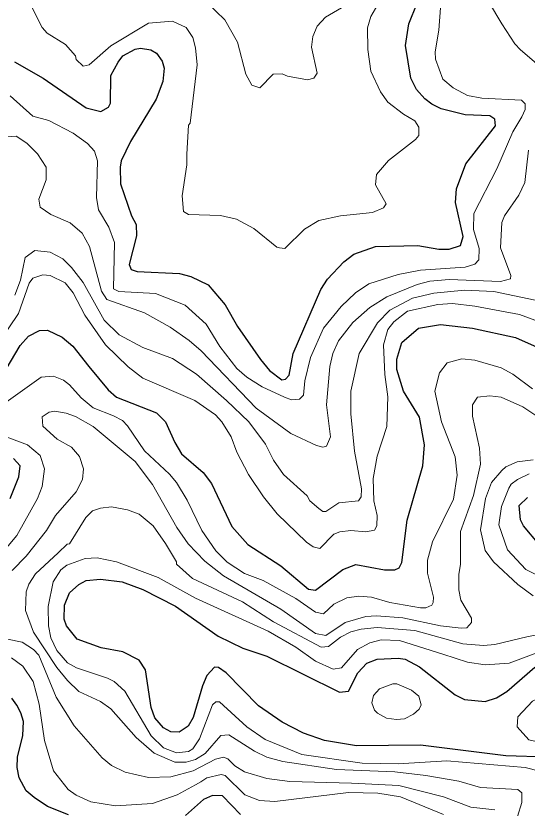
# Model space of a CAD drawing. Extents: x 423 to 448.8, y 7456.3 to 7484.
# Drawn here: x 425.117 to 426.106, y 7460.664 to 7462.195 of the extents above; entities that cross this region are included whole.
import ezdxf

# ---------------------------------------------------------------- set-up
doc = ezdxf.new("R2010")
doc.units = 0
doc.header["$LTSCALE"] = 0.032
doc.layers.add('1', color=7, linetype='Continuous', lineweight=25)
doc.layers.add('2', color=7, linetype='Continuous', lineweight=13)

msp = doc.modelspace()

# ---------------------------------------------------------------- linework, layer by layer
at = {"layer": '1'}
for points in [[(425.1139, 7462.1062), (425.1696, 7462.0745), (425.2524, 7462.0173), (425.281, 7462.0103), (425.2957, 7462.0188), (425.2995, 7462.0266), (425.3003, 7462.0799), (425.3142, 7462.1055), (425.3235, 7462.1178), (425.3475, 7462.131), (425.3576, 7462.1325), (425.3777, 7462.1294), (425.3885, 7462.1232), (425.3993, 7462.1078), (425.4032, 7462.0939), (425.4009, 7462.0683), (425.3877, 7462.0343), (425.3382, 7461.9523), (425.3204, 7461.9152), (425.3181, 7461.9028), (425.3188, 7461.8703), (425.3405, 7461.8088), (425.349, 7461.7922), (425.3498, 7461.7698), (425.3359, 7461.7149), (425.3398, 7461.7048), (425.3514, 7461.7009), (425.4334, 7461.697), (425.455, 7461.6917), (425.4883, 7461.6754), (425.5215, 7461.6368), (425.5455, 7461.595), (425.5896, 7461.5308), (425.6074, 7461.5099), (425.6313, 7461.4921), (425.6383, 7461.4929), (425.6453, 7461.5006), (425.653, 7461.5424), (425.7063, 7461.6662), (425.7195, 7461.6862), (425.7512, 7461.7195), (425.7706, 7461.7349), (425.8124, 7461.7497), (425.8943, 7461.7512), (425.9346, 7461.7443), (425.9547, 7461.7443), (425.9763, 7461.7512), (425.9817, 7461.769), (425.967, 7461.8347), (425.9686, 7461.8611), (425.9871, 7461.909), (426.0444, 7461.9825), (426.0428, 7461.9956), (426.0335, 7462.0018), (425.9856, 7462.0041), (425.9392, 7462.0157), (425.9214, 7462.0243), (425.9075, 7462.0351), (425.8912, 7462.0529), (425.8804, 7462.0745), (425.8703, 7462.138), (425.8765, 7462.1797), (425.8928, 7462.2199)], [(425.0977, 7461.5122), (425.1247, 7461.5579), (425.141, 7461.5764), (425.1626, 7461.5872), (425.1781, 7461.588), (425.206, 7461.5741), (425.2268, 7461.5571), (425.2577, 7461.5176), (425.2949, 7461.4727), (425.3111, 7461.4581), (425.3885, 7461.4279), (425.4063, 7461.4109), (425.4241, 7461.3707), (425.4372, 7461.349), (425.479, 7461.3126), (425.4952, 7461.2918), (425.5346, 7461.2083), (425.5656, 7461.1734), (425.629, 7461.1325), (425.6824, 7461.0876), (425.6963, 7461.0852), (425.7489, 7461.1255), (425.7744, 7461.1348), (425.8294, 7461.1247), (425.8495, 7461.1247), (425.858, 7461.1286), (425.8634, 7461.1387), (425.8734, 7461.2206), (425.9036, 7461.3258), (425.9067, 7461.366), (425.8974, 7461.4194), (425.8665, 7461.4697), (425.8533, 7461.5115), (425.8533, 7461.5316), (425.8634, 7461.5641), (425.8951, 7461.5919), (425.9377, 7461.5988), (425.9995, 7461.5919), (426.0831, 7461.5733), (426.1248, 7461.5548)], [(425.1054, 7461.2624), (425.1224, 7461.3042), (425.1247, 7461.3258), (425.1123, 7461.3397)], [(426.1287, 7461.1734), (426.0985, 7461.2098), (426.0923, 7461.2214), (426.09, 7461.2492), (426.1063, 7461.2647)], [(425.5857, 7460.8617), (425.5231, 7460.9259), (425.5084, 7460.936), (425.5006, 7460.9367), (425.4859, 7460.9205), (425.4774, 7460.9004), (425.4596, 7460.8393), (425.4496, 7460.8223), (425.4326, 7460.8107), (425.4163, 7460.8115), (425.4024, 7460.8192), (425.3854, 7460.8385), (425.3784, 7460.8587), (425.3676, 7460.9313), (425.3552, 7460.9499), (425.3235, 7460.9662), (425.2818, 7460.9739), (425.2353, 7460.9909), (425.2145, 7461.0164), (425.2098, 7461.0296), (425.2106, 7461.0567), (425.2206, 7461.0799), (425.2384, 7461.0961), (425.2524, 7461.1038), (425.2802, 7461.1069), (425.322, 7461.1015), (425.3622, 7461.0868), (425.4256, 7461.0543), (425.5076, 7460.9963), (425.5556, 7460.9731), (425.602, 7460.9576), (425.7427, 7460.888), (425.7598, 7460.8903), (425.7783, 7460.9259), (425.7953, 7460.9445), (425.8154, 7460.9522), (425.8557, 7460.9538), (425.8695, 7460.9522), (425.8974, 7460.9375), (425.9663, 7460.8834), (425.9841, 7460.8741), (426.0243, 7460.8702), (426.0459, 7460.8772), (426.066, 7460.8896), (426.1202, 7460.9367)], [(425.1201, 7460.7627), (425.1301, 7460.8045), (425.1317, 7460.8316), (425.1265, 7460.8481), (425.1185, 7460.8633), (425.109, 7460.8764)], [(426.1635, 7460.6452), (426.172, 7460.6823), (426.179, 7460.7403), (426.1751, 7460.755), (426.1449, 7460.7627), (426.0645, 7460.7651), (425.899, 7460.7859), (425.7752, 7460.7844), (425.7133, 7460.7952), (425.6731, 7460.8091), (425.6314, 7460.83), (425.5857, 7460.8617)], [(425.2183, 7460.6514), (425.1781, 7460.6676), (425.1518, 7460.6846), (425.1363, 7460.6978), (425.1232, 7460.7225), (425.1193, 7460.7426), (425.1201, 7460.7627)], [(425.5509, 7460.6521), (425.5161, 7460.6877), (425.4968, 7460.6885), (425.4798, 7460.6807), (425.4449, 7460.6498)]]:
    msp.add_lwpolyline(points, dxfattribs=at)
at = {"layer": '2'}
for points in [[(425.2276, 7461.9685), (425.2555, 7461.9484), (425.2686, 7461.9337), (425.2748, 7461.9152), (425.2725, 7461.844), (425.2763, 7461.82), (425.2964, 7461.7868), (425.3073, 7461.7574), (425.3057, 7461.6677), (425.3158, 7461.6623), (425.3869, 7461.6584), (425.4442, 7461.636), (425.4844, 7461.5996), (425.5114, 7461.5563), (425.5439, 7461.5138), (425.5633, 7461.4967), (425.5927, 7461.4782), (425.636, 7461.4581), (425.6499, 7461.4534), (425.6654, 7461.4542), (425.6731, 7461.462), (425.6754, 7461.4898), (425.6862, 7461.5347), (425.7118, 7461.5919), (425.7458, 7461.6336), (425.7737, 7461.6599), (425.7992, 7461.677), (425.8557, 7461.6955), (425.899, 7461.704), (425.9856, 7461.7094), (426.0042, 7461.7156), (426.0119, 7461.7234), (426.0126, 7461.7458), (426.0018, 7461.7822), (426.0026, 7461.8131), (426.0467, 7461.8997), (426.0776, 7461.9709), (426.0954, 7462.0003), (426.1016, 7462.0142), (426.1016, 7462.025), (426.0946, 7462.032), (426.0181, 7462.0359), (425.9902, 7462.0412), (425.9624, 7462.0559), (425.9423, 7462.0729), (425.9283, 7462.1117), (425.9276, 7462.1256), (425.9346, 7462.1674), (425.9446, 7462.2973)], [(426.0049, 7462.2664), (426.0567, 7462.1797), (426.0815, 7462.141), (426.0923, 7462.1294), (426.1689, 7462.0645)], [(425.8348, 7462.2485), (425.803, 7462.1936), (425.7969, 7462.172), (425.7976, 7462.1302), (425.8031, 7462.0885), (425.8216, 7462.0482), (425.8363, 7462.0281), (425.8665, 7462.0049), (425.8881, 7461.9925), (425.8959, 7461.9802), (425.8959, 7461.9639), (425.8897, 7461.9562), (425.8371, 7461.9159), (425.8139, 7461.8889), (425.8123, 7461.8688), (425.8325, 7461.8317), (425.8278, 7461.8239), (425.8062, 7461.8154), (425.7443, 7461.8085), (425.7025, 7461.7999), (425.6747, 7461.7829), (425.6368, 7461.7458), (425.6267, 7461.7466), (425.6213, 7461.7481), (425.5772, 7461.7845), (425.5432, 7461.8023), (425.5122, 7461.8092), (425.4504, 7461.8116), (425.441, 7461.8169), (425.438, 7461.8471), (425.4473, 7461.9075), (425.4473, 7461.9276), (425.4504, 7461.984), (425.4535, 7461.9879), (425.4674, 7462.1008), (425.4643, 7462.1333), (425.4588, 7462.1534), (425.4457, 7462.1727), (425.4194, 7462.1851), (425.373, 7462.1813), (425.3003, 7462.1372), (425.2585, 7462.1008), (425.2469, 7462.0977), (425.233, 7462.1109), (425.2322, 7462.1178), (425.2129, 7462.1395), (425.1773, 7462.1619), (425.1673, 7462.1727), (425.1355, 7462.237)], [(425.7853, 7462.2338), (425.7156, 7462.1928), (425.6994, 7462.1751), (425.6909, 7462.155), (425.6886, 7462.1349), (425.6994, 7462.0846), (425.6932, 7462.0745), (425.6809, 7462.0714), (425.6422, 7462.0784), (425.6314, 7462.083), (425.6143, 7462.0823), (425.5888, 7462.0559), (425.5733, 7462.0614), (425.5617, 7462.0823), (425.5455, 7462.1441), (425.5207, 7462.1875), (425.486, 7462.2207)], [(425.1054, 7462.0405), (425.1495, 7462.001), (425.1803, 7461.9928), (425.2276, 7461.9685)], [(425.7404, 7461.5671), (425.7296, 7461.5424), (425.7241, 7461.5176), (425.7172, 7461.4434), (425.7249, 7461.3815), (425.7172, 7461.3637), (425.7103, 7461.3614), (425.6979, 7461.3652), (425.6484, 7461.3884), (425.5811, 7461.4372), (425.4751, 7461.5478), (425.4519, 7461.5679), (425.4148, 7461.5934), (425.3653, 7461.6213), (425.2925, 7461.6468), (425.2825, 7461.6631), (425.2593, 7461.7497), (425.2446, 7461.7752), (425.2214, 7461.7953), (425.1843, 7461.8115), (425.1634, 7461.8255), (425.1611, 7461.841), (425.175, 7461.8781), (425.175, 7461.9028), (425.1588, 7461.9283), (425.1379, 7461.9492), (425.117, 7461.9624), (425.093, 7461.9608)], [(426.1078, 7461.9353), (426.1008, 7461.8734), (426.0892, 7461.8487), (426.0614, 7461.8085), (426.0568, 7461.7961), (426.0537, 7461.7466), (426.0737, 7461.6932), (426.073, 7461.687), (426.0537, 7461.6816), (425.9547, 7461.6855), (425.9175, 7461.6824), (425.8928, 7461.6762), (425.834, 7461.6522), (425.8015, 7461.6313), (425.7682, 7461.6027), (425.7404, 7461.5671)], [(425.5996, 7461.3676), (425.5672, 7461.4109), (425.5238, 7461.4519), (425.4658, 7461.5029), (425.4194, 7461.5331), (425.3622, 7461.554), (425.3165, 7461.5787), (425.2872, 7461.6074), (425.2469, 7461.6801), (425.2245, 7461.7087), (425.2075, 7461.7257), (425.1827, 7461.7388), (425.1533, 7461.7419), (425.1348, 7461.728), (425.1255, 7461.6847), (425.1147, 7461.6553)], [(425.0822, 7461.5625), (425.1216, 7461.6197), (425.1425, 7461.6785), (425.1495, 7461.6885), (425.1688, 7461.6948), (425.1828, 7461.6932), (425.2121, 7461.6793), (425.2276, 7461.66), (425.25, 7461.6166), (425.2902, 7461.5594), (425.3336, 7461.5168), (425.3622, 7461.4952), (425.4627, 7461.4519), (425.5029, 7461.424), (425.5153, 7461.4109), (425.5331, 7461.3815), (425.5439, 7461.3521), (425.5664, 7461.3088), (425.5957, 7461.2655), (425.622, 7461.233), (425.6785, 7461.1781), (425.6917, 7461.1694), (425.7048, 7461.1657), (425.7319, 7461.1935), (425.7435, 7461.1982), (425.7644, 7461.2005), (425.7938, 7461.1982), (425.81, 7461.2013), (425.8147, 7461.2098), (425.8154, 7461.2299), (425.8092, 7461.2578), (425.8077, 7461.3011), (425.8154, 7461.3444), (425.834, 7461.4016), (425.8363, 7461.4589), (425.8301, 7461.5022), (425.8278, 7461.5594), (425.8363, 7461.5888), (425.8479, 7461.6042), (425.8742, 7461.6243), (425.933, 7461.6375), (425.9609, 7461.6391), (426.0042, 7461.6344), (426.0908, 7461.6182), (426.138, 7461.6004)], [(426.1852, 7461.6321), (426.0413, 7461.6623), (425.9841, 7461.6653), (425.9253, 7461.6592), (425.8835, 7461.6499), (425.8402, 7461.6267), (425.8162, 7461.6019), (425.7806, 7461.5424), (425.7644, 7461.4697), (425.7644, 7461.4264), (425.7713, 7461.3537), (425.7852, 7461.281), (425.7845, 7461.2655), (425.7791, 7461.2578), (425.7412, 7461.2539), (425.7164, 7461.2376), (425.7102, 7461.2376), (425.7025, 7461.243), (425.6855, 7461.2577), (425.6801, 7461.2674), (425.6344, 7461.3088), (425.6151, 7461.3367), (425.5996, 7461.3676)], [(426.1155, 7461.4743), (426.0776, 7461.5029), (426.0552, 7461.5153), (426.0042, 7461.53), (425.9794, 7461.5323), (425.9508, 7461.5246), (425.9361, 7461.5053), (425.9268, 7461.4697)], [(425.9268, 7461.4697), (425.9399, 7461.4109), (425.9662, 7461.3428), (425.9701, 7461.3073), (425.9631, 7461.2609), (425.9222, 7461.1789), (425.9129, 7461.1433), (425.9129, 7461.1185), (425.9245, 7461.0721), (425.9237, 7461.0613), (425.9214, 7461.0567), (425.9098, 7461.0512), (425.899, 7461.0512), (425.8402, 7461.0613), (425.8046, 7461.0721), (425.7799, 7461.0736), (425.7567, 7461.0706), (425.7319, 7461.0582), (425.7118, 7461.0396), (425.6963, 7461.0427), (425.6584, 7461.069), (425.595, 7461.1038), (425.5587, 7461.1177), (425.5254, 7461.1394), (425.5037, 7461.1611), (425.4766, 7461.2005), (425.448, 7461.2593), (425.4272, 7461.2933), (425.414, 7461.3095), (425.3652, 7461.3544), (425.3328, 7461.4032), (425.3227, 7461.4132), (425.3057, 7461.4225), (425.2663, 7461.4379), (425.2431, 7461.4573), (425.2206, 7461.4821), (425.209, 7461.4913), (425.1897, 7461.4991), (425.1657, 7461.4967), (425.0976, 7461.4488)], [(425.2245, 7461.3614), (425.1967, 7461.3769), (425.1688, 7461.4024), (425.1673, 7461.4201), (425.1812, 7461.4295), (425.192, 7461.431), (425.2137, 7461.4271), (425.2323, 7461.4209), (425.2663, 7461.4016), (425.3475, 7461.3343), (425.3808, 7461.2894), (425.4279, 7461.2067), (425.4496, 7461.175), (425.4821, 7461.1417), (425.5184, 7461.1131), (425.629, 7461.0489), (425.6963, 7461.0017), (425.7164, 7460.9978), (425.7536, 7461.0226), (425.7938, 7461.0342), (425.8139, 7461.0358), (425.8649, 7461.0319), (425.9377, 7461.0164), (425.9779, 7461.0118), (425.9887, 7461.0126), (425.998, 7461.0226), (425.998, 7461.0311), (425.9771, 7461.0659), (425.9732, 7461.0861), (425.9732, 7461.1154), (425.9763, 7461.1356), (425.9763, 7461.199), (426.0018, 7461.2686), (426.015, 7461.3289), (426.0134, 7461.3599), (425.9995, 7461.4217), (425.9995, 7461.4434), (426.0096, 7461.4581), (426.0336, 7461.4612), (426.0552, 7461.4581), (426.097, 7461.4395), (426.1264, 7461.4202)], [(425.093, 7461.3838), (425.1394, 7461.366), (425.1634, 7461.3459), (425.1719, 7461.3196), (425.1673, 7461.2856), (425.1587, 7461.2624), (425.1185, 7461.1912), (425.0776, 7461.1432)], [(425.1093, 7461.1232), (425.1363, 7461.151), (425.1758, 7461.2005), (425.1936, 7461.2299), (425.233, 7461.2755), (425.2454, 7461.2995), (425.2477, 7461.3196), (425.24, 7461.3436), (425.2245, 7461.3614)], [(426.1171, 7461.3374), (426.0862, 7461.3336), (426.0645, 7461.3235), (426.0567, 7461.3165), (426.0366, 7461.2933), (426.025, 7461.2624), (426.015, 7461.2021), (426.0242, 7461.1618), (426.0405, 7461.1402), (426.0877, 7461.0961), (426.117, 7461.0744)], [(426.1527, 7461.1007), (426.1032, 7461.1255), (426.0676, 7461.1634), (426.0505, 7461.2114), (426.056, 7461.2469), (426.0699, 7461.2825), (426.0745, 7461.2902), (426.0869, 7461.2995), (426.1094, 7461.3103)], [(425.7071, 7460.9754), (425.6151, 7461.0241), (425.5548, 7461.0628), (425.4581, 7461.1077), (425.4272, 7461.1355), (425.4272, 7461.1402), (425.4063, 7461.1758), (425.3823, 7461.2098), (425.3552, 7461.2322), (425.3328, 7461.2407), (425.3019, 7461.2461), (425.2802, 7461.2438), (425.2647, 7461.2384), (425.2523, 7461.226), (425.2206, 7461.175), (425.216, 7461.1742), (425.1982, 7461.1572), (425.1549, 7461.117), (425.1417, 7461.0969), (425.1363, 7461.0822), (425.1355, 7461.0458), (425.151, 7461.0041), (425.1959, 7460.936), (425.2168, 7460.9105), (425.2384, 7460.8896), (425.2802, 7460.8702), (425.3003, 7460.8563), (425.349, 7460.8006), (425.3839, 7460.7704), (425.4241, 7460.7527), (425.4457, 7460.7527), (425.4643, 7460.7581), (425.4828, 7460.7697), (425.513, 7460.8045), (425.5285, 7460.8061), (425.578, 7460.7743), (425.602, 7460.7627), (425.6329, 7460.7542), (425.7366, 7460.7387), (425.8495, 7460.7341), (425.9098, 7460.7272), (425.9732, 7460.7163), (426.015, 7460.704), (426.0877, 7460.7001), (426.0954, 7460.6939), (426.0954, 7460.6753), (426.0869, 7460.6482)], [(426.1294, 7460.7357), (426.1016, 7460.7426), (425.95, 7460.7558), (425.8557, 7460.7496), (425.7861, 7460.7511), (425.67, 7460.7681), (425.5989, 7460.7967), (425.5633, 7460.8215), (425.5107, 7460.8695), (425.5037, 7460.8695), (425.4968, 7460.864), (425.472, 7460.7983), (425.4589, 7460.779), (425.4504, 7460.7735), (425.4272, 7460.7712), (425.4024, 7460.7805), (425.3784, 7460.8037), (425.3274, 7460.8903), (425.3065, 7460.9089), (425.2941, 7460.9151), (425.2338, 7460.9352), (425.2167, 7460.9452), (425.1959, 7460.9685), (425.1843, 7460.9932), (425.1797, 7461.0164), (425.1789, 7461.0536), (425.1889, 7461.1015), (425.2036, 7461.1247), (425.2152, 7461.134), (425.2508, 7461.1464), (425.274, 7461.1479), (425.3112, 7461.1402), (425.3916, 7461.11), (425.4643, 7461.0698), (425.6043, 7461.0064), (425.6584, 7460.9754), (425.6963, 7460.9484), (425.7304, 7460.9329), (425.7466, 7460.9352), (425.7775, 7460.9708), (425.8015, 7460.9839), (425.8232, 7460.9893), (425.8588, 7460.9878), (425.9423, 7460.9615), (425.9902, 7460.946), (426.0243, 7460.9414), (426.0707, 7460.9445), (426.1418, 7460.9708)], [(426.1898, 7461.0118), (426.1047, 7460.9955), (426.0428, 7460.9801), (426.0212, 7460.9785), (425.981, 7460.9816), (425.8882, 7461.0072), (425.8154, 7461.0133), (425.7845, 7461.0102), (425.7644, 7461.0048), (425.7443, 7460.9947), (425.721, 7460.9762), (425.7071, 7460.9754)], [(426.0428, 7460.6606), (425.9964, 7460.666), (425.9438, 7460.6861), (425.8572, 7460.7078), (425.7659, 7460.7125), (425.6468, 7460.7155), (425.602, 7460.7217), (425.5587, 7460.7341), (425.54, 7460.7457), (425.5269, 7460.7596), (425.5184, 7460.7627), (425.5029, 7460.7588), (425.4597, 7460.7364), (425.4163, 7460.7248), (425.373, 7460.7233), (425.3282, 7460.7334), (425.3019, 7460.7465), (425.2833, 7460.7612), (425.2291, 7460.8231), (425.1943, 7460.8788), (425.1611, 7460.9599), (425.151, 7460.9708), (425.1286, 7460.9847), (425.1008, 7460.9909)], [(425.1085, 7460.9545), (425.1301, 7460.9383), (425.1503, 7460.9089), (425.1618, 7460.8648), (425.1719, 7460.7952), (425.1897, 7460.7365), (425.2175, 7460.7001), (425.233, 7460.6892), (425.2616, 7460.6761), (425.3096, 7460.6684), (425.3808, 7460.673), (425.4287, 7460.69), (425.4642, 7460.7093), (425.4743, 7460.7148), (425.486, 7460.7225), (425.5138, 7460.7295), (425.5215, 7460.7271), (425.5594, 7460.69), (425.588, 7460.6792), (425.6174, 7460.6769), (425.7598, 7460.6947), (425.817, 7460.6931), (425.8603, 7460.6861), (425.9438, 7460.6521)], [(426.1944, 7460.6282), (426.2115, 7460.7535), (426.1944, 7460.772), (426.1511, 7460.7867), (426.1086, 7460.796), (426.0862, 7460.8215), (426.0877, 7460.8408), (426.1155, 7460.871), (426.1589, 7460.8911), (426.1728, 7460.8942), (426.2022, 7460.8942), (426.2316, 7460.8857), (426.2455, 7460.8818), (426.2625, 7460.8679), (426.2945, 7460.823), (426.322, 7460.7365), (426.3383, 7460.6498)]]:
    msp.add_lwpolyline(points, dxfattribs=at)
msp.add_lwpolyline([(425.8053, 7460.8679), (425.8085, 7460.8819), (425.8201, 7460.895), (425.8456, 7460.9043), (425.8533, 7460.9043), (425.882, 7460.8919), (425.8958, 7460.8803), (425.9005, 7460.864), (425.8966, 7460.8555), (425.8858, 7460.8455), (425.868, 7460.837), (425.8526, 7460.8354), (425.8332, 7460.8378), (425.8162, 7460.8478), (425.81, 7460.8532)], close=True, dxfattribs=at)

doc.saveas('drawing.dxf')
